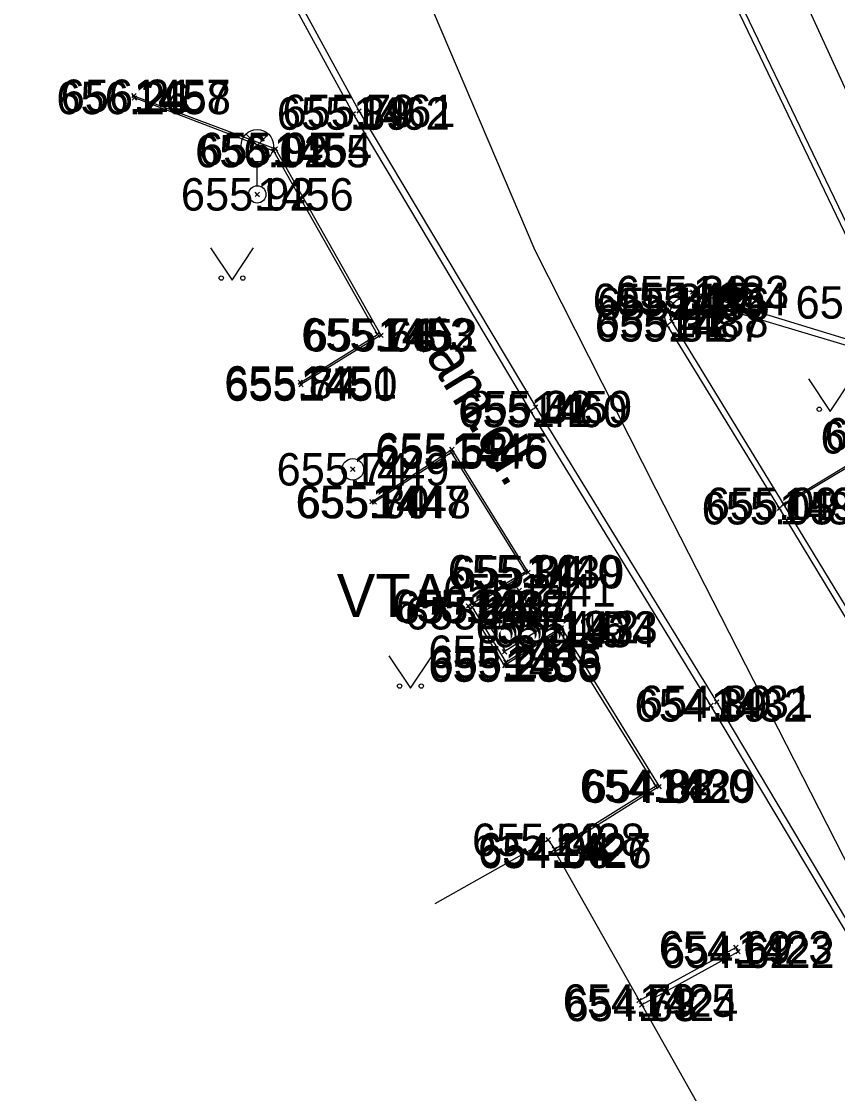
# Model space of a CAD drawing. Extents: x -844765 to -843273, y -997542 to -995529.
# Drawn here: x -844232.49 to -844213.62, y -996689.55 to -996664.75 of the extents above; entities that cross this region are included whole.
import ezdxf

# ---------------------------------------------------------------- set-up
doc = ezdxf.new("R2010")
doc.units = 0
for name, color, linetype in [('Betonový strop', 7, 'Continuous'), ('Dno', 7, 'Continuous'), ('Groma', 7, 'Continuous'), ('Klenba', 7, 'Continuous'), ('Osa', 7, 'Continuous'), ('Popisy budov', 7, 'Continuous'), ('Sítě podzemní nerozlišené', 7, 'Continuous'), ('Vrstva 1', 7, 'Continuous'), ('Výška', 7, 'Continuous'), ('Číslo bodu', 7, 'Continuous'), ('Řezy', 7, 'Continuous')]:
    doc.layers.add(name, color=color, linetype=linetype)

msp = doc.modelspace()

# ---------------------------------------------------------------- linework, layer by layer
at = {"layer": 'Betonový strop'}
for points in [[(-844222.84, -996645.77), (-844218.72, -996654.8), (-844211.71, -996670.09)], [(-844221.07, -996653.77), (-844212.08, -996672.51), (-844216.97, -996671.01)], [(-844217.01, -996671.17), (-844211.83, -996672.72), (-844220.96, -996653.72)], [(-844192.43, -996720.9), (-844202, -996704.96), (-844208.36, -996694.29), (-844216.55, -996680.57), (-844220.72, -996673.76), (-844224.82, -996666.88), (-844228.17, -996660.74), (-844229.46, -996657.9)], [(-844229.33, -996657.85), (-844228.03, -996660.69), (-844224.69, -996666.82), (-844220.6, -996673.67), (-844216.42, -996680.49), (-844208.24, -996694.23), (-844201.87, -996704.91), (-844192.31, -996720.82)], [(-844229.89, -996666.47), (-844226.62, -996667.7), (-844224.18, -996672.01), (-844226.03, -996673.15)], [(-844226.04, -996673.1), (-844224.26, -996671.99), (-844226.66, -996667.75), (-844229.88, -996666.52)], [(-844190.06, -996714.78), (-844191.07, -996714.78), (-844191.63, -996714.54), (-844192.48, -996713.52), (-844203.73, -996694.59), (-844203.69, -996694.26), (-844202.87, -996693.05), (-844202.84, -996692.28), (-844208.35, -996682.89), (-844209.06, -996682.57), (-844210.53, -996682.73), (-844210.82, -996682.56), (-844211.33, -996681.73), (-844214.87, -996675.91), (-844217.45, -996671.68)], [(-844217.56, -996671.78), (-844214.97, -996676.01), (-844211.47, -996681.79), (-844210.95, -996682.64), (-844210.53, -996682.87), (-844209.05, -996682.69), (-844208.46, -996682.99), (-844202.94, -996692.31), (-844202.99, -996692.98), (-844203.78, -996694.2), (-844203.84, -996694.66), (-844192.65, -996713.57), (-844191.75, -996714.6), (-844191.1, -996714.91), (-844189.76, -996714.93)], [(-844214.87, -996675.91), (-844212.21, -996674.3), (-844208.66, -996680.13), (-844211.33, -996681.73)], [(-844211.341, -996681.711), (-844208.73, -996680.11), (-844212.22, -996674.37), (-844214.852, -996675.94)], [(-844224.39, -996675.86), (-844222.54, -996674.65), (-844220.78, -996677.49), (-844222.07, -996678.3), (-844221.29, -996679.57), (-844220.01, -996678.77), (-844217.75, -996682.45), (-844220.15, -996683.96)], [(-844220.17, -996683.9), (-844217.82, -996682.43), (-844220.05, -996678.85), (-844221.32, -996679.65), (-844222.16, -996678.27), (-844220.84, -996677.47), (-844222.55, -996674.72), (-844224.33, -996675.87)], [(-844218.21, -996687.4), (-844215.97, -996686.17), (-844215.92, -996686.27), (-844218.15, -996687.5)]]:
    msp.add_lwpolyline(points, dxfattribs=at)
for centre, radius, start, end in [((-844217.109, -996671.514), 0.523, 74.5398, 210.5391), ((-844217.141, -996671.502), 0.357, 68.5217, 209.9067)]:
    msp.add_arc(centre, radius, start, end, dxfattribs=at)
at = {"layer": 'Dno'}
for points in [[(-844228.123, -996669.987), (-844227.623, -996670.737), (-844227.123, -996669.987)], [(-844214.295, -996673.02), (-844213.795, -996673.77), (-844213.295, -996673.02)], [(-844223.997, -996679.424), (-844223.497, -996680.174), (-844222.997, -996679.424)]]:
    msp.add_lwpolyline(points, dxfattribs=at)
for centre in [(-844227.873, -996670.687), (-844227.373, -996670.687), (-844214.045, -996673.72), (-844223.747, -996680.124), (-844223.247, -996680.124)]:
    msp.add_circle(centre, 0.05, dxfattribs=at)
at = {"layer": 'Groma'}
for p, q in [((-844227.304, -996667.888), (-844226.776, -996667.36)), ((-844226.768, -996667.885), (-844227.296, -996667.356)), ((-844227.04, -996668.55), (-844227.04, -996668))]:
    msp.add_line(p, q, dxfattribs=at)
for centre, radius in [((-844227.04, -996667.625), 0.375), ((-844227.04, -996668.75), 0.2)]:
    msp.add_circle(centre, radius, dxfattribs=at)
at = {"layer": 'Klenba'}
for p, q in [((-844220.98, -996677.91), (-844221.86, -996678.44)), ((-844220.44, -996678.76), (-844220.98, -996677.91)), ((-844221.86, -996678.44), (-844221.307, -996679.311)), ((-844221.307, -996679.311), (-844220.44, -996678.76)), ((-844222.923, -996685.154), (-844220.31, -996683.68)), ((-844220.31, -996683.68), (-844220.17, -996683.9)), ((-844220.17, -996683.9), (-844220.15, -996683.96)), ((-844220.15, -996683.96), (-844218.21, -996687.4)), ((-844218.21, -996687.4), (-844218.15, -996687.5)), ((-844218.15, -996687.5), (-844215.34, -996692.48))]:
    msp.add_line(p, q, dxfattribs=at)
at = {"layer": 'Osa'}
msp.add_lwpolyline([(-844176.215, -996749.76), (-844186.045, -996733.625), (-844196.205, -996716.395), (-844205.915, -996698.84), (-844210.47, -996689.973), (-844217.818, -996675.575), (-844220.61, -996670.045), (-844224.052, -996661.968), (-844227.495, -996653.89), (-844232.17, -996644.045), (-844234.41, -996640.505), (-844239.233, -996635.043), (-844244.055, -996629.58), (-844250.52, -996621.94), (-844256.985, -996614.3), (-844264.955, -996604.805)], dxfattribs=at)
at = {"layer": 'Popisy budov'}
msp.add_circle((-844224.83, -996675.11), 0.25, dxfattribs=at)
at = {"layer": 'Sítě podzemní nerozlišené'}
for p, q in [((-844229.89, -996666.47), (-844229.94, -996666.42)), ((-844229.89, -996666.47), (-844229.94, -996666.52)), ((-844229.88, -996666.52), (-844229.93, -996666.47)), ((-844229.89, -996666.47), (-844229.84, -996666.42)), ((-844229.89, -996666.47), (-844229.84, -996666.52)), ((-844229.88, -996666.52), (-844229.83, -996666.47)), ((-844229.88, -996666.52), (-844229.93, -996666.57)), ((-844229.88, -996666.52), (-844229.83, -996666.57)), ((-844224.82, -996666.88), (-844224.87, -996666.83)), ((-844224.82, -996666.88), (-844224.87, -996666.93)), ((-844224.82, -996666.88), (-844224.77, -996666.83)), ((-844224.82, -996666.88), (-844224.77, -996666.93)), ((-844224.69, -996666.82), (-844224.74, -996666.77)), ((-844224.69, -996666.82), (-844224.74, -996666.87)), ((-844224.69, -996666.82), (-844224.64, -996666.77)), ((-844224.69, -996666.82), (-844224.64, -996666.87)), ((-844226.66, -996667.75), (-844226.71, -996667.7)), ((-844226.62, -996667.7), (-844226.67, -996667.65)), ((-844226.62, -996667.7), (-844226.67, -996667.75)), ((-844226.66, -996667.75), (-844226.61, -996667.7)), ((-844226.62, -996667.7), (-844226.57, -996667.65)), ((-844226.62, -996667.7), (-844226.57, -996667.75)), ((-844226.66, -996667.75), (-844226.71, -996667.8)), ((-844226.66, -996667.75), (-844226.61, -996667.8)), ((-844227.04, -996668.75), (-844227.09, -996668.7)), ((-844227.04, -996668.75), (-844226.99, -996668.7)), ((-844227.04, -996668.75), (-844227.09, -996668.8)), ((-844227.04, -996668.75), (-844226.99, -996668.8)), ((-844216.97, -996671.01), (-844217.02, -996670.96)), ((-844216.97, -996671.01), (-844216.92, -996670.96)), ((-844217.52, -996671.19), (-844217.57, -996671.14)), ((-844217.52, -996671.19), (-844217.57, -996671.24)), ((-844217.52, -996671.19), (-844217.47, -996671.14)), ((-844217.52, -996671.19), (-844217.47, -996671.24)), ((-844217.01, -996671.17), (-844217.06, -996671.12)), ((-844217.01, -996671.17), (-844217.06, -996671.22)), ((-844216.97, -996671.01), (-844217.02, -996671.06)), ((-844217.01, -996671.17), (-844216.96, -996671.12)), ((-844217.01, -996671.17), (-844216.96, -996671.22)), ((-844216.97, -996671.01), (-844216.92, -996671.06)), ((-844217.42, -996671.28), (-844217.47, -996671.23)), ((-844217.42, -996671.28), (-844217.47, -996671.33)), ((-844217.42, -996671.28), (-844217.37, -996671.23)), ((-844217.42, -996671.28), (-844217.37, -996671.33)), ((-844217.45, -996671.68), (-844217.5, -996671.63)), ((-844217.45, -996671.68), (-844217.5, -996671.73)), ((-844217.45, -996671.68), (-844217.4, -996671.63)), ((-844217.45, -996671.68), (-844217.4, -996671.73)), ((-844224.26, -996671.99), (-844224.31, -996671.94)), ((-844224.26, -996671.99), (-844224.21, -996671.94)), ((-844224.18, -996672.01), (-844224.23, -996671.96)), ((-844224.18, -996672.01), (-844224.13, -996671.96)), ((-844217.56, -996671.78), (-844217.61, -996671.73)), ((-844217.56, -996671.78), (-844217.61, -996671.83)), ((-844217.56, -996671.78), (-844217.51, -996671.73)), ((-844217.56, -996671.78), (-844217.51, -996671.83)), ((-844224.26, -996671.99), (-844224.31, -996672.04)), ((-844224.26, -996671.99), (-844224.21, -996672.04)), ((-844224.18, -996672.01), (-844224.23, -996672.06)), ((-844224.18, -996672.01), (-844224.13, -996672.06)), ((-844226.04, -996673.1), (-844226.09, -996673.05)), ((-844226.04, -996673.1), (-844226.09, -996673.15)), ((-844226.03, -996673.15), (-844226.08, -996673.1)), ((-844226.03, -996673.15), (-844226.08, -996673.2)), ((-844226.04, -996673.1), (-844225.99, -996673.05)), ((-844226.04, -996673.1), (-844225.99, -996673.15)), ((-844226.03, -996673.15), (-844225.98, -996673.1)), ((-844226.03, -996673.15), (-844225.98, -996673.2)), ((-844220.6, -996673.67), (-844220.65, -996673.62)), ((-844220.6, -996673.67), (-844220.65, -996673.72)), ((-844220.6, -996673.67), (-844220.55, -996673.62)), ((-844220.6, -996673.67), (-844220.55, -996673.72)), ((-844220.72, -996673.76), (-844220.77, -996673.71)), ((-844220.72, -996673.76), (-844220.77, -996673.81)), ((-844220.72, -996673.76), (-844220.67, -996673.71)), ((-844220.72, -996673.76), (-844220.67, -996673.81)), ((-844222.55, -996674.72), (-844222.6, -996674.67)), ((-844222.54, -996674.65), (-844222.59, -996674.6)), ((-844222.54, -996674.65), (-844222.59, -996674.7)), ((-844222.55, -996674.72), (-844222.5, -996674.67)), ((-844222.54, -996674.65), (-844222.49, -996674.6)), ((-844222.54, -996674.65), (-844222.49, -996674.7)), ((-844222.55, -996674.72), (-844222.6, -996674.77)), ((-844222.55, -996674.72), (-844222.5, -996674.77)), ((-844224.83, -996675.11), (-844224.88, -996675.06)), ((-844224.83, -996675.11), (-844224.88, -996675.16)), ((-844224.83, -996675.11), (-844224.78, -996675.06)), ((-844224.83, -996675.11), (-844224.78, -996675.16)), ((-844224.39, -996675.86), (-844224.44, -996675.81)), ((-844224.39, -996675.86), (-844224.44, -996675.91)), ((-844224.39, -996675.86), (-844224.34, -996675.81)), ((-844224.39, -996675.86), (-844224.34, -996675.91)), ((-844224.33, -996675.87), (-844224.38, -996675.82)), ((-844224.33, -996675.87), (-844224.38, -996675.92)), ((-844224.33, -996675.87), (-844224.28, -996675.82)), ((-844224.33, -996675.87), (-844224.28, -996675.92)), ((-844214.87, -996675.91), (-844214.92, -996675.86)), ((-844214.87, -996675.91), (-844214.92, -996675.96)), ((-844214.87, -996675.91), (-844214.82, -996675.86)), ((-844214.87, -996675.91), (-844214.82, -996675.96)), ((-844214.97, -996676.01), (-844215.02, -996675.96)), ((-844214.97, -996676.01), (-844215.02, -996676.06)), ((-844214.97, -996676.01), (-844214.92, -996675.96)), ((-844214.97, -996676.01), (-844214.92, -996676.06)), ((-844220.84, -996677.47), (-844220.89, -996677.42)), ((-844220.84, -996677.47), (-844220.79, -996677.42)), ((-844220.84, -996677.47), (-844220.89, -996677.52)), ((-844220.84, -996677.47), (-844220.79, -996677.52)), ((-844220.78, -996677.49), (-844220.83, -996677.44)), ((-844220.78, -996677.49), (-844220.83, -996677.54)), ((-844220.78, -996677.49), (-844220.73, -996677.44)), ((-844220.78, -996677.49), (-844220.73, -996677.54)), ((-844220.98, -996677.91), (-844221.03, -996677.86)), ((-844220.98, -996677.91), (-844221.03, -996677.96)), ((-844220.98, -996677.91), (-844220.93, -996677.86)), ((-844220.98, -996677.91), (-844220.93, -996677.96)), ((-844222.16, -996678.27), (-844222.21, -996678.22)), ((-844222.16, -996678.27), (-844222.21, -996678.32)), ((-844222.16, -996678.27), (-844222.11, -996678.22)), ((-844222.16, -996678.27), (-844222.11, -996678.32)), ((-844222.07, -996678.3), (-844222.12, -996678.25)), ((-844222.07, -996678.3), (-844222.12, -996678.35)), ((-844222.07, -996678.3), (-844222.02, -996678.25)), ((-844222.07, -996678.3), (-844222.02, -996678.35)), ((-844221.86, -996678.44), (-844221.91, -996678.39)), ((-844221.86, -996678.44), (-844221.81, -996678.39)), ((-844221.86, -996678.44), (-844221.91, -996678.49)), ((-844221.86, -996678.44), (-844221.81, -996678.49)), ((-844220.44, -996678.76), (-844220.49, -996678.71)), ((-844220.44, -996678.76), (-844220.49, -996678.81)), ((-844220.44, -996678.76), (-844220.39, -996678.71)), ((-844220.44, -996678.76), (-844220.39, -996678.81)), ((-844220.05, -996678.85), (-844220.1, -996678.8)), ((-844220.05, -996678.85), (-844220.1, -996678.9)), ((-844220.01, -996678.77), (-844220.06, -996678.72)), ((-844220.01, -996678.77), (-844220.06, -996678.82)), ((-844220.05, -996678.85), (-844220, -996678.8)), ((-844220.05, -996678.85), (-844220, -996678.9)), ((-844220.01, -996678.77), (-844219.96, -996678.72)), ((-844220.01, -996678.77), (-844219.96, -996678.82)), ((-844221.32, -996679.33), (-844221.37, -996679.28)), ((-844221.32, -996679.33), (-844221.37, -996679.38)), ((-844221.32, -996679.33), (-844221.27, -996679.28)), ((-844221.32, -996679.33), (-844221.27, -996679.38)), ((-844221.32, -996679.65), (-844221.37, -996679.6)), ((-844221.32, -996679.65), (-844221.37, -996679.7)), ((-844221.29, -996679.57), (-844221.34, -996679.52)), ((-844221.29, -996679.57), (-844221.34, -996679.62)), ((-844221.32, -996679.65), (-844221.27, -996679.6)), ((-844221.32, -996679.65), (-844221.27, -996679.7)), ((-844221.29, -996679.57), (-844221.24, -996679.52)), ((-844221.29, -996679.57), (-844221.24, -996679.62)), ((-844216.55, -996680.57), (-844216.6, -996680.52)), ((-844216.55, -996680.57), (-844216.6, -996680.62)), ((-844216.55, -996680.57), (-844216.5, -996680.52)), ((-844216.55, -996680.57), (-844216.5, -996680.62)), ((-844216.42, -996680.49), (-844216.47, -996680.44)), ((-844216.42, -996680.49), (-844216.47, -996680.54)), ((-844216.42, -996680.49), (-844216.37, -996680.44)), ((-844216.42, -996680.49), (-844216.37, -996680.54)), ((-844217.82, -996682.43), (-844217.87, -996682.38)), ((-844217.82, -996682.43), (-844217.77, -996682.38)), ((-844217.82, -996682.43), (-844217.87, -996682.48)), ((-844217.82, -996682.43), (-844217.77, -996682.48)), ((-844217.75, -996682.45), (-844217.8, -996682.4)), ((-844217.75, -996682.45), (-844217.8, -996682.5)), ((-844217.75, -996682.45), (-844217.7, -996682.4)), ((-844217.75, -996682.45), (-844217.7, -996682.5)), ((-844220.31, -996683.68), (-844220.36, -996683.63)), ((-844220.31, -996683.68), (-844220.36, -996683.73)), ((-844220.31, -996683.68), (-844220.26, -996683.63)), ((-844220.31, -996683.68), (-844220.26, -996683.73)), ((-844220.17, -996683.9), (-844220.22, -996683.85)), ((-844220.17, -996683.9), (-844220.12, -996683.85)), ((-844220.17, -996683.9), (-844220.22, -996683.95)), ((-844220.15, -996683.96), (-844220.2, -996683.91)), ((-844220.15, -996683.96), (-844220.2, -996684.01)), ((-844220.17, -996683.9), (-844220.12, -996683.95)), ((-844220.15, -996683.96), (-844220.1, -996683.91)), ((-844220.15, -996683.96), (-844220.1, -996684.01)), ((-844215.97, -996686.17), (-844216.02, -996686.12)), ((-844215.97, -996686.17), (-844216.02, -996686.22)), ((-844215.97, -996686.17), (-844215.92, -996686.12)), ((-844215.97, -996686.17), (-844215.92, -996686.22)), ((-844215.92, -996686.27), (-844215.97, -996686.22)), ((-844215.92, -996686.27), (-844215.97, -996686.32)), ((-844215.92, -996686.27), (-844215.87, -996686.22)), ((-844215.92, -996686.27), (-844215.87, -996686.32)), ((-844218.21, -996687.4), (-844218.26, -996687.35)), ((-844218.21, -996687.4), (-844218.26, -996687.45)), ((-844218.21, -996687.4), (-844218.16, -996687.35)), ((-844218.21, -996687.4), (-844218.16, -996687.45)), ((-844218.15, -996687.5), (-844218.2, -996687.45)), ((-844218.15, -996687.5), (-844218.2, -996687.55)), ((-844218.15, -996687.5), (-844218.1, -996687.45)), ((-844218.15, -996687.5), (-844218.1, -996687.55))]:
    msp.add_line(p, q, dxfattribs=at)

# ---------------------------------------------------------------- texts
at = {"layer": 'Vrstva 1'}
msp.add_text('VTA', height=1, dxfattribs=at).set_placement((-844225.202, -996678.529))
at = {"layer": 'Výška'}
msp.add_text('zám.dl.', height=1, rotation=301.5043, dxfattribs=at).set_placement((-844223.511, -996671.901))
at = {"layer": 'Číslo bodu'}
for s, p in [('1457', (-844229.89, -996666.845)), ('1458', (-844229.88, -996666.895)), ('1462', (-844224.82, -996667.255)), ('1461', (-844224.69, -996667.195)), ('1455', (-844226.66, -996668.125)), ('1454', (-844226.62, -996668.075)), ('1456', (-844227.04, -996669.125)), ('1483', (-844216.97, -996671.385)), ('1485', (-844217.52, -996671.565)), ('1486', (-844217.42, -996671.655)), ('1484', (-844217.01, -996671.545)), ('1487', (-844217.56, -996672.155)), ('1488', (-844217.45, -996672.055)), ('1453', (-844224.26, -996672.365)), ('1452', (-844224.18, -996672.385)), ('1451', (-844226.04, -996673.475)), ('1450', (-844226.03, -996673.525)), ('1460', (-844220.72, -996674.135)), ('1459', (-844220.6, -996674.045)), ('1446', (-844222.55, -996675.095)), ('1445', (-844222.54, -996675.025)), ('1449', (-844224.83, -996675.485)), ('1447', (-844224.39, -996676.235)), ('1448', (-844224.33, -996676.245)), ('1489', (-844214.97, -996676.385)), ('1490', (-844214.87, -996676.285)), ('1440', (-844220.84, -996677.845)), ('1439', (-844220.78, -996677.865)), ('1441', (-844220.98, -996678.285)), ('1438', (-844222.16, -996678.645)), ('1437', (-844222.07, -996678.675)), ('1444', (-844221.86, -996678.815)), ('1442', (-844220.44, -996679.135)), ('1433', (-844220.01, -996679.145)), ('1434', (-844220.05, -996679.225)), ('1443', (-844221.32, -996679.705)), ('1436', (-844221.32, -996680.025)), ('1435', (-844221.29, -996679.945)), ('1431', (-844216.42, -996680.865)), ('1432', (-844216.55, -996680.945)), ('1430', (-844217.82, -996682.805)), ('1429', (-844217.75, -996682.825)), ('1428', (-844220.31, -996684.055)), ('1427', (-844220.17, -996684.275)), ('1426', (-844220.15, -996684.335)), ('1423', (-844215.97, -996686.545)), ('1422', (-844215.92, -996686.645)), ('1425', (-844218.21, -996687.775)), ('1424', (-844218.15, -996687.875))]:
    msp.add_text(s, height=0.75, dxfattribs=at).set_placement(p)
at = {"layer": 'Řezy'}
for s, p in [('656.26', (-844231.684, -996666.895)), ('656.21', (-844231.585, -996666.845)), ('655.89', (-844226.586, -996667.255)), ('655.79', (-844226.456, -996667.195)), ('656.02', (-844228.476, -996668.125)), ('655.95', (-844228.386, -996668.075)), ('655.92', (-844228.806, -996669.125)), ('655.36', (-844218.753, -996671.385)), ('655.34', (-844219.283, -996671.565)), ('655.43', (-844219.183, -996671.655)), ('655.47', (-844218.773, -996671.545)), ('655.19', (-844214.593, -996671.625)), ('655.31', (-844219.234, -996672.155)), ('655.42', (-844219.213, -996672.055)), ('655.74', (-844226.023, -996672.365)), ('655.68', (-844225.963, -996672.385)), ('655.84', (-844227.803, -996673.475)), ('655.77', (-844227.793, -996673.525)), ('655.41', (-844222.394, -996674.135)), ('655.32', (-844222.363, -996674.045)), ('655.01', (-844213.917, -996674.675)), ('655.02', (-844214.015, -996674.745)), ('655.55', (-844224.313, -996675.095)), ('655.52', (-844224.303, -996675.025)), ('655.74', (-844226.593, -996675.485)), ('655.74', (-844226.153, -996676.235)), ('655.80', (-844226.125, -996676.245)), ('655.05', (-844216.765, -996676.385)), ('655.09', (-844216.668, -996676.285)), ('655.30', (-844222.635, -996677.845)), ('655.24', (-844222.543, -996677.865)), ('655.24', (-844222.743, -996678.285)), ('655.33', (-844223.923, -996678.645)), ('655.25', (-844223.833, -996678.675)), ('655.24', (-844223.623, -996678.815)), ('655.19', (-844221.993, -996679.135)), ('655.15', (-844221.56, -996679.145)), ('655.19', (-844221.603, -996679.225)), ('655.24', (-844223.083, -996679.705)), ('655.23', (-844223.083, -996680.025)), ('655.23', (-844223.053, -996679.945)), ('654.80', (-844218.215, -996680.865)), ('654.89', (-844218.316, -996680.945)), ('654.88', (-844219.583, -996682.805)), ('654.82', (-844219.513, -996682.825)), ('655.23', (-844222.073, -996684.055)), ('654.94', (-844221.936, -996684.275)), ('654.86', (-844221.933, -996684.335)), ('654.69', (-844217.756, -996686.545)), ('654.62', (-844217.703, -996686.645)), ('654.79', (-844219.976, -996687.775)), ('654.63', (-844219.933, -996687.875))]:
    msp.add_text(s, height=0.75, dxfattribs=at).set_placement(p)

doc.saveas('drawing.dxf')
